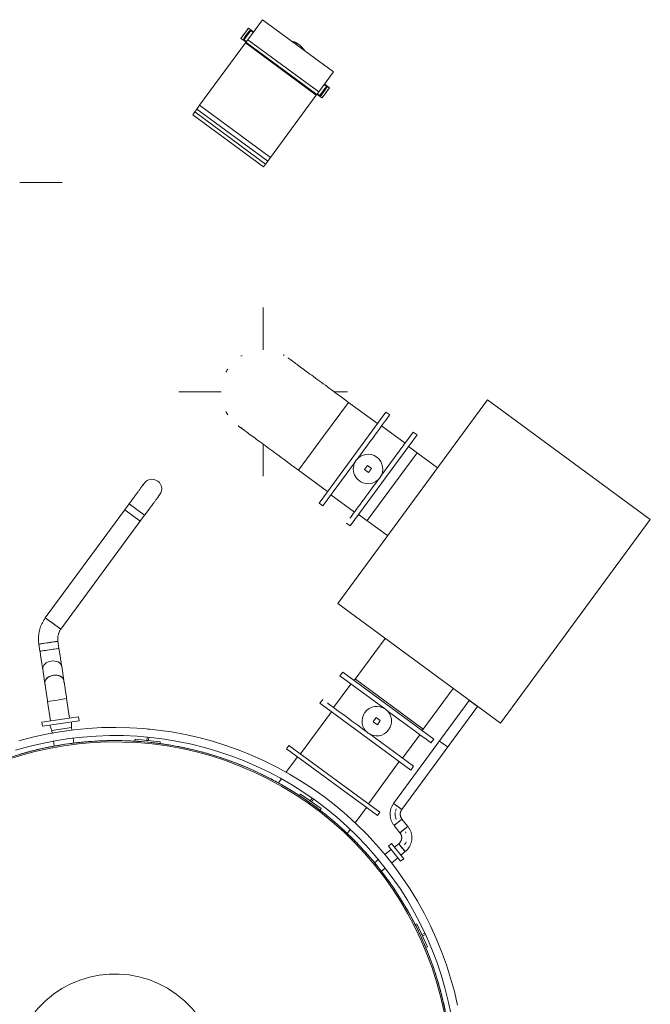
# Model space of a CAD drawing. Header units: metres. Extents: x 135583 to 135939, y 457896 to 458258.
# Tile 447 of 599: x 135787.8 to 135791.54, y 458013.28 to 458019.13. Entities that reach past the tile are written whole.
import ezdxf

# ---------------------------------------------------------------- set-up
doc = ezdxf.new("R2010")
doc.units = ezdxf.units.M
doc.linetypes.add('Hidden', pattern=[4, 2, -2])
doc.layers.add('NIEUWE INSTALLATIE', color=250, linetype='Continuous', lineweight=0)

msp = doc.modelspace()

# ---------------------------------------------------------------- linework, layer by layer
at = {"layer": 'NIEUWE INSTALLATIE'}
for p, q in [((135789.2391, 458019.1255), (135789.1519, 458019.0069)), ((135789.6597, 458018.8165), (135789.2391, 458019.1255)), ((135789.1334, 458019.0451), (135789.1112, 458019.0149)), ((135789.1598, 458019.049), (135789.1265, 458019.0036)), ((135789.1265, 458019.0036), (135789.1487, 458019.0338)), ((135789.1447, 458019.0368), (135789.1275, 458019.0134)), ((135789.1376, 458019.0507), (135789.1293, 458019.0395)), ((135789.1556, 458019.0753), (135789.1334, 458019.0451)), ((135789.1376, 458019.0187), (135789.1502, 458019.0358)), ((135789.1477, 458019.0408), (135789.1417, 458019.0328)), ((135789.1458, 458019.0298), (135789.1417, 458019.0328)), ((135789.1475, 458019.0321), (135789.1435, 458019.0351)), ((135789.1529, 458019.0395), (135789.1446, 458019.0282)), ((135789.1446, 458019.0282), (135789.1508, 458019.0367)), ((135789.1619, 458019.0602), (135789.1447, 458019.0368)), ((135789.1458, 458019.0298), (135789.1517, 458019.0379)), ((135789.146, 458019.0385), (135789.15, 458019.0355)), ((135789.1517, 458019.0379), (135789.1477, 458019.0408)), ((135789.1487, 458019.0338), (135789.1709, 458019.0641)), ((135789.1506, 458019.0685), (135789.1556, 458019.0753)), ((135789.1514, 458019.0374), (135789.1709, 458019.0641)), ((135789.1517, 458019.0379), (135789.1659, 458019.0572)), ((135789.1709, 458019.0641), (135789.1556, 458019.0753)), ((135789.1709, 458019.0641), (135789.1598, 458019.049)), ((135789.1659, 458019.0572), (135789.1619, 458019.0602)), ((135789.1709, 458019.0641), (135789.1659, 458019.0572)), ((135789.1659, 458019.0572), (135789.1689, 458019.0612)), ((135789.1689, 458019.0612), (135789.1838, 458019.0503)), ((135789.1859, 458019.0531), (135789.1709, 458019.0641)), ((135789.1375, 458018.9874), (135788.8658, 458018.6175)), ((135789.1112, 458019.0149), (135789.1265, 458019.0036)), ((135789.1316, 458019.0105), (135789.1265, 458019.0036)), ((135789.1265, 458019.0036), (135789.1402, 458018.9936)), ((135789.1275, 458019.0134), (135789.1316, 458019.0105)), ((135789.1286, 458019.0064), (135789.1316, 458019.0105)), ((135789.1435, 458018.9955), (135789.1286, 458019.0064)), ((135789.1316, 458019.0105), (135789.1457, 458019.0298)), ((135789.1406, 458018.9915), (135789.1375, 458018.9874)), ((135789.5582, 458018.6783), (135789.1375, 458018.9874)), ((135789.1519, 458019.0069), (135789.1406, 458018.9915)), ((135789.5613, 458018.6824), (135789.1406, 458018.9915)), ((135789.1449, 458019.0286), (135789.1446, 458019.0283)), ((135789.1446, 458019.0282), (135789.1446, 458019.0282)), ((135789.5726, 458018.6978), (135789.1519, 458019.0069)), ((135789.5726, 458018.6978), (135789.6597, 458018.8165)), ((135789.6045, 458018.7412), (135789.6194, 458018.7303)), ((135789.6214, 458018.7331), (135789.6065, 458018.744)), ((135789.5582, 458018.6783), (135789.5613, 458018.6824)), ((135789.5613, 458018.6824), (135789.5726, 458018.6978)), ((135789.5621, 458018.6836), (135789.577, 458018.6727)), ((135789.5791, 458018.6755), (135789.5642, 458018.6864)), ((135789.5992, 458018.7029), (135789.577, 458018.6727)), ((135789.5962, 458018.6988), (135789.5821, 458018.6795)), ((135789.5861, 458018.6765), (135789.6033, 458018.6999)), ((135789.6145, 458018.6916), (135789.5923, 458018.6614)), ((135789.5923, 458018.6614), (135789.6145, 458018.6916)), ((135789.5951, 458018.6972), (135789.6034, 458018.7085)), ((135789.5952, 458018.6973), (135789.5954, 458018.6976)), ((135789.6022, 458018.7069), (135789.5963, 458018.6988)), ((135789.6003, 458018.6959), (135789.5963, 458018.6988)), ((135789.5972, 458018.7001), (135789.6034, 458018.7085)), ((135789.602, 458018.6982), (135789.598, 458018.7012)), ((135789.6003, 458018.6959), (135789.6062, 458018.7039)), ((135789.6005, 458018.7046), (135789.6045, 458018.7016)), ((135789.6214, 458018.7331), (135789.6019, 458018.7065)), ((135789.6164, 458018.7262), (135789.6022, 458018.7069)), ((135789.6062, 458018.7039), (135789.6022, 458018.7069)), ((135789.6103, 458018.718), (135789.6214, 458018.7331)), ((135789.6104, 458018.686), (135789.6187, 458018.6973)), ((135789.6164, 458018.7262), (135789.6214, 458018.7331)), ((135789.6194, 458018.7303), (135789.6164, 458018.7262)), ((135789.6204, 458018.7233), (135789.6164, 458018.7262)), ((135789.6367, 458018.7218), (135789.6214, 458018.7331)), ((135789.6367, 458018.7218), (135789.6317, 458018.715)), ((135789.2865, 458018.3084), (135789.5582, 458018.6783)), ((135789.577, 458018.6727), (135789.5923, 458018.6614)), ((135789.5821, 458018.6795), (135789.5791, 458018.6755)), ((135789.5821, 458018.6795), (135789.5861, 458018.6765)), ((135788.8368, 458018.578), (135788.825, 458018.5619)), ((135788.8496, 458018.5954), (135788.8368, 458018.578)), ((135789.2575, 458018.2689), (135788.8368, 458018.578)), ((135788.8658, 458018.6175), (135788.8496, 458018.5954)), ((135789.2703, 458018.2864), (135788.8496, 458018.5954)), ((135789.2865, 458018.3084), (135788.8658, 458018.6175)), ((135789.2456, 458018.2528), (135788.825, 458018.5619)), ((135789.2575, 458018.2689), (135789.2703, 458018.2864)), ((135789.2703, 458018.2864), (135789.2865, 458018.3084)), ((135789.2456, 458018.2528), (135789.2575, 458018.2689)), ((135787.7995, 458018.1605), (135788.0505, 458018.1605)), ((135789.2428, 458017.1662), (135789.2428, 458017.4172)), ((135788.7428, 458016.9172), (135788.9937, 458016.9172)), ((135789.665, 458016.9172), (135789.7428, 458016.9172)), ((135790.5733, 458016.8703), (135789.6852, 458015.6615)), ((135789.7495, 458016.8552), (135789.7132, 458016.8818)), ((135791.5404, 458016.1598), (135790.5733, 458016.8703)), ((135789.6014, 458016.6537), (135789.7495, 458016.8552)), ((135789.7495, 458016.8552), (135789.6014, 458016.6537)), ((135789.9211, 458016.729), (135789.7495, 458016.8552)), ((135789.9714, 458016.7975), (135789.5747, 458016.2576)), ((135789.994, 458016.781), (135789.9714, 458016.7975)), ((135790.0855, 458016.6133), (135789.946, 458016.7157)), ((135790.0855, 458016.6133), (135789.946, 458016.7157)), ((135789.4534, 458016.4522), (135789.6014, 458016.6537)), ((135789.6014, 458016.6537), (135789.4534, 458016.4522)), ((135790.156, 458016.662), (135789.7593, 458016.122)), ((135790.1334, 458016.6785), (135789.9396, 458016.4147)), ((135790.156, 458016.662), (135790.1334, 458016.6785)), ((135789.2428, 458016.4172), (135789.2428, 458016.6072)), ((135790.2773, 458016.4673), (135790.1057, 458016.5935)), ((135789.4172, 458016.4789), (135789.4534, 458016.4522)), ((135789.5973, 458016.241), (135789.7912, 458016.5049)), ((135789.8622, 458016.4807), (135789.8444, 458016.4566)), ((135789.8863, 458016.463), (135789.8622, 458016.4807)), ((135789.8686, 458016.4388), (135789.8863, 458016.463)), ((135789.4534, 458016.4522), (135789.6251, 458016.3261)), ((135789.8444, 458016.4566), (135789.8686, 458016.4388)), ((135789.6453, 458016.3063), (135789.7847, 458016.2039)), ((135789.6453, 458016.3063), (135789.7847, 458016.2039)), ((135788.4471, 458016.2528), (135787.95, 458015.5761)), ((135788.4471, 458016.2528), (135788.4932, 458016.2189)), ((135788.4932, 458016.2189), (135788.4471, 458016.2528)), ((135789.5747, 458016.2576), (135789.5973, 458016.241)), ((135788.0421, 458015.5085), (135788.5392, 458016.1851)), ((135788.4932, 458016.2189), (135788.5392, 458016.1851)), ((135788.5392, 458016.1851), (135788.4932, 458016.2189)), ((135789.8096, 458016.1905), (135789.9813, 458016.0644)), ((135789.7367, 458016.1386), (135789.7593, 458016.122)), ((135790.6523, 458014.951), (135791.5404, 458016.1598)), ((135789.6852, 458015.6615), (135790.6523, 458014.951)), ((135787.9961, 458015.5423), (135787.95, 458015.5761)), ((135787.95, 458015.5761), (135788.0421, 458015.5085)), ((135788.0421, 458015.5085), (135787.9961, 458015.5423)), ((135787.9117, 458015.4204), (135787.9193, 458015.4215)), ((135787.9117, 458015.4204), (135787.9182, 458015.3782)), ((135788.0247, 458015.4377), (135787.92, 458015.4217)), ((135787.9682, 458015.429), (135788.0247, 458015.4377)), ((135788.0312, 458015.3955), (135788.0247, 458015.4377)), ((135789.9673, 458015.4542), (135789.7835, 458015.204)), ((135787.9747, 458015.3869), (135787.9182, 458015.3782)), ((135788.0312, 458015.3955), (135787.9747, 458015.3869)), ((135787.9345, 458015.2717), (135787.9474, 458015.187)), ((135788.0604, 458015.2042), (135788.0475, 458015.289)), ((135789.715, 458015.2543), (135789.6984, 458015.2318)), ((135790.2549, 458014.8576), (135789.715, 458015.2543)), ((135789.7637, 458015.1838), (135789.6612, 458015.0444)), ((135789.7637, 458015.1838), (135789.6612, 458015.0444)), ((135789.6984, 458015.2318), (135789.9622, 458015.0379)), ((135790.1864, 458014.908), (135790.3702, 458015.1582)), ((135787.9637, 458015.0804), (135788.0202, 458015.0891)), ((135788.0202, 458015.0891), (135787.9637, 458015.0804)), ((135787.9637, 458015.0804), (135787.9814, 458014.9649)), ((135788.0202, 458015.0891), (135788.0767, 458015.0977)), ((135788.0767, 458015.0977), (135788.0202, 458015.0891)), ((135788.0944, 458014.9822), (135788.0767, 458015.0977)), ((135789.596, 458015.0923), (135789.5794, 458015.0698)), ((135790.1193, 458014.6731), (135789.5794, 458015.0698)), ((135790.4662, 458015.0864), (135790.0168, 458014.4747)), ((135790.4662, 458015.0864), (135790.4905, 458015.0686)), ((135790.471, 458015.0842), (135790.4704, 458015.0834)), ((135790.4905, 458015.0686), (135790.5148, 458015.0507)), ((135789.6479, 458015.0195), (135789.464, 458014.7692)), ((135790.0654, 458014.439), (135790.5148, 458015.0507)), ((135790.5107, 458015.0538), (135790.5113, 458015.0546)), ((135787.9292, 458014.9569), (135788.1466, 458014.9902)), ((135787.9292, 458014.9569), (135787.9328, 458014.9332)), ((135787.9328, 458014.9332), (135788.1502, 458014.9664)), ((135788.1049, 458014.9252), (135788.1059, 458014.9597)), ((135788.1502, 458014.9664), (135788.1466, 458014.9902)), ((135789.9139, 458014.9847), (135789.8962, 458014.9605)), ((135789.8962, 458014.9605), (135789.9204, 458014.9427)), ((135789.9381, 458014.9669), (135789.9139, 458014.9847)), ((135789.9204, 458014.9427), (135789.9381, 458014.9669)), ((135787.9772, 458014.94), (135787.9884, 458014.9074)), ((135787.9884, 458014.9074), (135788.1049, 458014.9252)), ((135787.9884, 458014.9074), (135787.9909, 458014.8911)), ((135788.1073, 458014.91), (135788.1049, 458014.9252)), ((135790.1359, 458014.6957), (135789.8721, 458014.8895)), ((135787.9976, 458014.8473), (135788.0025, 458014.8152)), ((135788.1191, 458014.8323), (135788.1143, 458014.8638)), ((135788.482, 458014.8461), (135788.4829, 458014.8561)), ((135788.6313, 458014.8316), (135788.482, 458014.8461)), ((135788.4829, 458014.8561), (135788.6322, 458014.8416)), ((135788.5526, 458014.8493), (135788.5544, 458014.868)), ((135788.5626, 458014.8484), (135788.5526, 458014.8493)), ((135788.5645, 458014.8684), (135788.5626, 458014.8484)), ((135788.6322, 458014.8416), (135788.6313, 458014.8316)), ((135790.0706, 458014.7436), (135790.1731, 458014.883)), ((135790.0706, 458014.7436), (135790.1731, 458014.883)), ((135790.2383, 458014.8351), (135790.2549, 458014.8576)), ((135789.3955, 458014.8196), (135789.3813, 458014.8002)), ((135789.3813, 458014.8002), (135789.9213, 458014.4035)), ((135789.3955, 458014.8196), (135789.9355, 458014.4229)), ((135789.4466, 458014.7523), (135789.378, 458014.6589)), ((135789.867, 458014.4732), (135790.0508, 458014.7234)), ((135790.1193, 458014.6731), (135790.1359, 458014.6957)), ((135789.3508, 458014.6219), (135789.3321, 458014.5964)), ((135789.4587, 458014.5231), (135789.4645, 458014.5312)), ((135789.5811, 458014.4363), (135789.4587, 458014.5231)), ((135789.4645, 458014.5312), (135789.5869, 458014.4445)), ((135789.5216, 458014.4907), (135789.5335, 458014.5075)), ((135789.5298, 458014.485), (135789.5216, 458014.4907)), ((135789.5407, 458014.5003), (135789.5298, 458014.485)), ((135790.0411, 458014.4569), (135790.0168, 458014.4747)), ((135790.0168, 458014.4747), (135790.0654, 458014.439)), ((135789.5869, 458014.4445), (135789.5811, 458014.4363)), ((135789.7883, 458014.3594), (135789.856, 458014.4515)), ((135789.9213, 458014.4035), (135789.9355, 458014.4229)), ((135790.0654, 458014.439), (135790.0411, 458014.4569)), ((135790.0666, 458014.383), (135790.0195, 458014.3453)), ((135790.0195, 458014.3453), (135790.0431, 458014.3641)), ((135790.0431, 458014.3641), (135790.0666, 458014.383)), ((135790.0666, 458014.383), (135790.0658, 458014.3823)), ((135790.1019, 458014.3389), (135790.0666, 458014.383)), ((135789.742, 458014.2964), (135789.7611, 458014.3223)), ((135790.0195, 458014.3453), (135790.0203, 458014.3459)), ((135790.0195, 458014.3453), (135790.0549, 458014.3012)), ((135790.0549, 458014.3012), (135790.1019, 458014.3389)), ((135790.0784, 458014.32), (135790.0549, 458014.3012)), ((135790.0549, 458014.3012), (135790.0557, 458014.3018)), ((135790.1019, 458014.3389), (135790.0784, 458014.32)), ((135790.1019, 458014.3389), (135790.1011, 458014.3382)), ((135790.0016, 458014.2031), (135789.9659, 458014.1745)), ((135790.0048, 458014.2376), (135789.986, 458014.2226)), ((135790.0585, 458014.1322), (135789.986, 458014.2226)), ((135790.0772, 458014.1472), (135790.0048, 458014.2376)), ((135790.0477, 458014.2364), (135790.0221, 458014.2159)), ((135790.0477, 458014.2364), (135790.0666, 458014.2129)), ((135790.0854, 458014.1894), (135790.0477, 458014.2364)), ((135790.0477, 458014.2364), (135790.0484, 458014.2356)), ((135790.0598, 458014.1689), (135790.0854, 458014.1894)), ((135790.0666, 458014.2129), (135790.0854, 458014.1894)), ((135790.0854, 458014.1894), (135790.0848, 458014.1902)), ((135789.9298, 458014.1456), (135789.9026, 458014.1238)), ((135790.0041, 458014.1207), (135790.0428, 458014.1517)), ((135790.0585, 458014.1322), (135790.0772, 458014.1472)), ((135789.9437, 458014.0723), (135789.9677, 458014.0915)), ((135790.146, 458013.7575), (135790.155, 458013.7617)), ((135790.209, 458013.6214), (135790.146, 458013.7575)), ((135790.155, 458013.7617), (135790.2181, 458013.6256)), ((135790.1845, 458013.6982), (135790.2022, 458013.7064)), ((135790.1887, 458013.6891), (135790.1845, 458013.6982)), ((135790.2065, 458013.6973), (135790.1887, 458013.6891)), ((135790.2181, 458013.6256), (135790.209, 458013.6214))]:
    msp.add_line(p, q, dxfattribs=at)
at = {"layer": 'NIEUWE INSTALLATIE', "linetype": 'Hidden'}
for p, q in [((135790.1564, 458016.5561), (135789.8604, 458016.1533)), ((135790.1564, 458016.5561), (135789.8604, 458016.1533)), ((135788.4214, 458016.2177), (135788.5135, 458016.1501)), ((135788.4214, 458016.2177), (135788.5135, 458016.1501)), ((135789.7899, 458015.2123), (135790.1926, 458014.9165)), ((135789.7899, 458015.2123), (135790.1926, 458014.9165)), ((135789.7899, 458015.2123), (135790.1926, 458014.9165)), ((135789.7899, 458015.2123), (135790.1926, 458014.9165)), ((135790.2901, 458014.8448), (135790.336, 458014.8111)), ((135790.2901, 458014.8448), (135790.336, 458014.8111)), ((135790.2901, 458014.8448), (135790.336, 458014.8111)), ((135790.2901, 458014.8448), (135790.336, 458014.8111))]:
    msp.add_line(p, q, dxfattribs=at)
at = {"layer": 'NIEUWE INSTALLATIE', "flags": 128}
for points in [[(135789.7132, 458016.8818), (135789.7003, 458016.8913), (135789.6874, 458016.9007), (135789.6746, 458016.9101), (135789.6618, 458016.9195), (135789.6491, 458016.9288), (135789.6366, 458016.9381), (135789.6241, 458016.9472), (135789.6118, 458016.9563), (135789.5996, 458016.9652), (135789.5877, 458016.974), (135789.5759, 458016.9827), (135789.5643, 458016.9912), (135789.553, 458016.9995), (135789.542, 458017.0076), (135789.5312, 458017.0155), (135789.5207, 458017.0232), (135789.5105, 458017.0307), (135789.5006, 458017.038), (135789.4911, 458017.0449), (135789.4819, 458017.0517), (135789.4731, 458017.0581), (135789.4647, 458017.0643), (135789.4567, 458017.0702), (135789.4491, 458017.0758), (135789.4419, 458017.0811), (135789.4352, 458017.086), (135789.4289, 458017.0907), (135789.423, 458017.095), (135789.4177, 458017.0989), (135789.4127, 458017.1025), (135789.4083, 458017.1058), (135789.4044, 458017.1087), (135789.4009, 458017.1112), (135789.398, 458017.1134), (135789.3955, 458017.1152), (135789.3936, 458017.1166), (135789.3922, 458017.1176), (135789.3912, 458017.1183)], [(135789.0948, 458016.7157), (135789.0958, 458016.7149), (135789.0971, 458016.714), (135789.0989, 458016.7127), (135789.1012, 458016.711), (135789.104, 458016.7089), (135789.1074, 458016.7065), (135789.1112, 458016.7037), (135789.1155, 458016.7005), (135789.1202, 458016.697), (135789.1255, 458016.6931), (135789.1312, 458016.6889), (135789.1374, 458016.6844), (135789.144, 458016.6795), (135789.1511, 458016.6743), (135789.1586, 458016.6688), (135789.1665, 458016.663), (135789.1748, 458016.6569), (135789.1835, 458016.6505), (135789.1926, 458016.6439), (135789.202, 458016.6369), (135789.2118, 458016.6297), (135789.2219, 458016.6223), (135789.2323, 458016.6147), (135789.243, 458016.6068), (135789.254, 458016.5987), (135789.2652, 458016.5905), (135789.2767, 458016.582), (135789.2884, 458016.5734), (135789.3003, 458016.5647), (135789.3125, 458016.5558), (135789.3247, 458016.5468), (135789.3372, 458016.5376), (135789.3497, 458016.5284), (135789.3624, 458016.5191), (135789.3751, 458016.5097), (135789.3879, 458016.5003), (135789.4008, 458016.4909), (135789.4137, 458016.4814), (135789.4172, 458016.4789)], [(135788.5373, 458016.3756), (135788.5367, 458016.3747), (135788.5362, 458016.374), (135788.5355, 458016.3731), (135788.5348, 458016.3721), (135788.5338, 458016.3708), (135788.5328, 458016.3693), (135788.5316, 458016.3677), (135788.5302, 458016.3659), (135788.5287, 458016.3639), (135788.5271, 458016.3617), (135788.5254, 458016.3593), (135788.5236, 458016.3568), (135788.5216, 458016.3541), (135788.5195, 458016.3513), (135788.5173, 458016.3483), (135788.5149, 458016.3451), (135788.5125, 458016.3418), (135788.51, 458016.3383), (135788.5073, 458016.3347), (135788.5046, 458016.331), (135788.5018, 458016.3272), (135788.4989, 458016.3232), (135788.4959, 458016.3191), (135788.4928, 458016.3149), (135788.4896, 458016.3106), (135788.4864, 458016.3063), (135788.4831, 458016.3018), (135788.4798, 458016.2973), (135788.4764, 458016.2926), (135788.473, 458016.288), (135788.4695, 458016.2832), (135788.466, 458016.2785), (135788.4624, 458016.2736), (135788.4589, 458016.2688), (135788.4553, 458016.2639), (135788.4517, 458016.259), (135788.4481, 458016.2541), (135788.4471, 458016.2528)], [(135788.5392, 458016.1851), (135788.5428, 458016.19), (135788.5464, 458016.1949), (135788.55, 458016.1998), (135788.5536, 458016.2047), (135788.5571, 458016.2095), (135788.5607, 458016.2143), (135788.5642, 458016.219), (135788.5676, 458016.2237), (135788.571, 458016.2283), (135788.5744, 458016.2329), (135788.5777, 458016.2374), (135788.5809, 458016.2418), (135788.5841, 458016.2461), (135788.5872, 458016.2503), (135788.5902, 458016.2544), (135788.5931, 458016.2584), (135788.596, 458016.2623), (135788.5987, 458016.2661), (135788.6014, 458016.2697), (135788.604, 458016.2732), (135788.6064, 458016.2765), (135788.6088, 458016.2797), (135788.611, 458016.2828), (135788.6131, 458016.2857), (135788.6152, 458016.2884), (135788.617, 458016.291), (135788.6188, 458016.2934), (135788.6204, 458016.2956), (135788.6219, 458016.2977), (135788.6233, 458016.2996), (135788.6246, 458016.3012), (135788.6257, 458016.3027), (135788.6266, 458016.3041), (135788.6275, 458016.3052), (135788.6281, 458016.3061), (135788.6287, 458016.3069), (135788.6293, 458016.3077)], [(135787.95, 458015.5761), (135787.9452, 458015.5693), (135787.9406, 458015.5622), (135787.9364, 458015.555), (135787.9324, 458015.5476), (135787.9287, 458015.5401), (135787.9254, 458015.5324), (135787.9223, 458015.5246), (135787.9196, 458015.5167), (135787.9171, 458015.5087), (135787.915, 458015.5006), (135787.9132, 458015.4924), (135787.9118, 458015.4841), (135787.9107, 458015.4758), (135787.9099, 458015.4675), (135787.9094, 458015.4591), (135787.9093, 458015.4507), (135787.9096, 458015.4424), (135787.9101, 458015.434), (135787.911, 458015.4257), (135787.9117, 458015.4204)], [(135788.0247, 458015.4377), (135788.0242, 458015.4414), (135788.0239, 458015.4452), (135788.0237, 458015.449), (135788.0236, 458015.4528), (135788.0237, 458015.4567), (135788.024, 458015.4605), (135788.0244, 458015.4642), (135788.025, 458015.468), (135788.0257, 458015.4718), (135788.0266, 458015.4755), (135788.0276, 458015.4791), (135788.0287, 458015.4828), (135788.03, 458015.4864), (135788.0315, 458015.4899), (135788.033, 458015.4933), (135788.0348, 458015.4967), (135788.0366, 458015.5001), (135788.0386, 458015.5033), (135788.0407, 458015.5065), (135788.0421, 458015.5085)], [(135787.9345, 458015.2717), (135787.9338, 458015.276), (135787.9331, 458015.2806), (135787.9324, 458015.2852), (135787.9317, 458015.29), (135787.9309, 458015.295), (135787.9301, 458015.3001), (135787.9293, 458015.3053), (135787.9285, 458015.3106), (135787.9277, 458015.3161), (135787.9269, 458015.3216), (135787.926, 458015.3272), (135787.9251, 458015.3329), (135787.9242, 458015.3387), (135787.9233, 458015.3446), (135787.9224, 458015.3505), (135787.9215, 458015.3564), (135787.9206, 458015.3624), (135787.9197, 458015.3684), (135787.9188, 458015.3744), (135787.9182, 458015.3782)], [(135788.0312, 458015.3955), (135788.0321, 458015.3895), (135788.033, 458015.3835), (135788.0339, 458015.3775), (135788.0348, 458015.3715), (135788.0358, 458015.3656), (135788.0367, 458015.3597), (135788.0375, 458015.3539), (135788.0384, 458015.3481), (135788.0393, 458015.3424), (135788.0401, 458015.3368), (135788.041, 458015.3313), (135788.0418, 458015.3259), (135788.0426, 458015.3207), (135788.0434, 458015.3155), (135788.0442, 458015.3104), (135788.0449, 458015.3055), (135788.0457, 458015.3008), (135788.0464, 458015.2962), (135788.047, 458015.2917), (135788.0475, 458015.289)], [(135787.9474, 458015.187), (135787.9481, 458015.1826), (135787.9488, 458015.1781), (135787.9495, 458015.1734), (135787.9502, 458015.1686), (135787.951, 458015.1637), (135787.9518, 458015.1586), (135787.9526, 458015.1534), (135787.9534, 458015.148), (135787.9542, 458015.1426), (135787.9551, 458015.1371), (135787.9559, 458015.1314), (135787.9568, 458015.1257), (135787.9577, 458015.1199), (135787.9586, 458015.1141), (135787.9595, 458015.1082), (135787.9604, 458015.1023), (135787.9613, 458015.0963), (135787.9622, 458015.0903), (135787.9631, 458015.0843), (135787.9637, 458015.0804)], [(135788.0767, 458015.0977), (135788.0758, 458015.1037), (135788.0749, 458015.1098), (135788.074, 458015.1158), (135788.0731, 458015.1217), (135788.0721, 458015.1276), (135788.0712, 458015.1335), (135788.0704, 458015.1393), (135788.0695, 458015.1451), (135788.0686, 458015.1508), (135788.0677, 458015.1564), (135788.0669, 458015.1619), (135788.0661, 458015.1673), (135788.0653, 458015.1726), (135788.0645, 458015.1777), (135788.0637, 458015.1828), (135788.063, 458015.1877), (135788.0622, 458015.1924), (135788.0615, 458015.1971), (135788.0608, 458015.2015), (135788.0604, 458015.2042)], [(135790.3964, 458013.2782), (135790.3775, 458013.3592), (135790.3555, 458013.4393), (135790.3303, 458013.5185), (135790.3019, 458013.5967), (135790.2704, 458013.6736), (135790.2359, 458013.7492), (135790.1983, 458013.8234), (135790.1579, 458013.896), (135790.1145, 458013.967), (135790.0684, 458014.0361), (135790.0195, 458014.1034), (135789.968, 458014.1686), (135789.9139, 458014.2317), (135789.8574, 458014.2926), (135789.7984, 458014.3512), (135789.7372, 458014.4075), (135789.6737, 458014.4612), (135789.6082, 458014.5123), (135789.5406, 458014.5607), (135789.4712, 458014.6065), (135789.4, 458014.6494), (135789.3272, 458014.6894), (135789.2528, 458014.7265), (135789.1769, 458014.7606), (135789.0998, 458014.7916), (135789.0215, 458014.8195), (135788.9422, 458014.8443), (135788.8619, 458014.8658), (135788.7808, 458014.8842), (135788.6991, 458014.8993), (135788.6168, 458014.9111), (135788.5341, 458014.9196), (135788.4511, 458014.9247), (135788.368, 458014.9266), (135788.2849, 458014.9251), (135788.2019, 458014.9204), (135788.1192, 458014.9123), (135788.0368, 458014.9009), (135787.955, 458014.8862), (135787.8738, 458014.8682), (135787.7934, 458014.8471)], [(135787.7735, 458014.7909), (135787.8517, 458014.8129), (135787.9306, 458014.8317), (135788.0103, 458014.8474), (135788.0905, 458014.8599), (135788.1712, 458014.8692), (135788.2522, 458014.8753), (135788.3333, 458014.8781), (135788.4145, 458014.8777), (135788.4956, 458014.874), (135788.5765, 458014.867), (135788.6571, 458014.8569), (135788.7372, 458014.8435), (135788.8167, 458014.827), (135788.8954, 458014.8072), (135788.9733, 458014.7844), (135789.0503, 458014.7584), (135789.1261, 458014.7294), (135789.2007, 458014.6974), (135789.274, 458014.6624), (135789.3458, 458014.6245), (135789.4161, 458014.5838), (135789.4846, 458014.5403), (135789.5514, 458014.4941), (135789.6163, 458014.4452), (135789.6791, 458014.3938), (135789.7399, 458014.34), (135789.7984, 458014.2837), (135789.8547, 458014.2252), (135789.9085, 458014.1644), (135789.9599, 458014.1016), (135790.0088, 458014.0367), (135790.055, 458013.9699), (135790.0985, 458013.9014), (135790.1392, 458013.8311), (135790.1771, 458013.7593), (135790.2121, 458013.686), (135790.2441, 458013.6114), (135790.2731, 458013.5356), (135790.2991, 458013.4586), (135790.3219, 458013.3807), (135790.3417, 458013.302), (135790.3582, 458013.2225)], [(135790.0168, 458014.4747), (135790.0144, 458014.4713), (135790.0121, 458014.4677), (135790.0099, 458014.464), (135790.0079, 458014.4603), (135790.006, 458014.4564), (135790.0043, 458014.4526), (135790.0028, 458014.4486), (135790.0014, 458014.4446), (135790.0001, 458014.4405), (135789.9991, 458014.4364), (135789.9982, 458014.4322), (135789.9974, 458014.428), (135789.9969, 458014.4238), (135789.9965, 458014.4196), (135789.9962, 458014.4153), (135789.9962, 458014.4111), (135789.9963, 458014.4068), (135789.9966, 458014.4026), (135789.997, 458014.3984), (135789.9977, 458014.3942), (135789.9984, 458014.39), (135789.9994, 458014.3858), (135790.0005, 458014.3817), (135790.0018, 458014.3777), (135790.0032, 458014.3737), (135790.0048, 458014.3697), (135790.0066, 458014.3659), (135790.0085, 458014.3621), (135790.0106, 458014.3583), (135790.0128, 458014.3547), (135790.0151, 458014.3512), (135790.0176, 458014.3477), (135790.0195, 458014.3453)], [(135790.0666, 458014.383), (135790.0655, 458014.3844), (135790.0644, 458014.3859), (135790.0634, 458014.3875), (135790.0625, 458014.3891), (135790.0616, 458014.3907), (135790.0608, 458014.3923), (135790.06, 458014.394), (135790.0594, 458014.3957), (135790.0588, 458014.3975), (135790.0582, 458014.3992), (135790.0578, 458014.401), (135790.0574, 458014.4028), (135790.057, 458014.4046), (135790.0568, 458014.4065), (135790.0566, 458014.4083), (135790.0565, 458014.4101), (135790.0565, 458014.412), (135790.0565, 458014.4138), (135790.0567, 458014.4157), (135790.0568, 458014.4175), (135790.0571, 458014.4193), (135790.0574, 458014.4211), (135790.0579, 458014.4229), (135790.0583, 458014.4247), (135790.0589, 458014.4265), (135790.0595, 458014.4282), (135790.0602, 458014.4299), (135790.061, 458014.4316), (135790.0618, 458014.4332), (135790.0627, 458014.4348), (135790.0636, 458014.4364), (135790.0647, 458014.4379), (135790.0654, 458014.439)], [(135790.0549, 458014.3012), (135790.056, 458014.2997), (135790.057, 458014.2982), (135790.0581, 458014.2967), (135790.059, 458014.2951), (135790.0599, 458014.2935), (135790.0607, 458014.2918), (135790.0614, 458014.2901), (135790.0621, 458014.2884), (135790.0627, 458014.2867), (135790.0632, 458014.2849), (135790.0637, 458014.2831), (135790.0641, 458014.2813), (135790.0644, 458014.2795), (135790.0647, 458014.2777), (135790.0648, 458014.2758), (135790.0649, 458014.274), (135790.065, 458014.2722), (135790.0649, 458014.2703), (135790.0648, 458014.2685), (135790.0646, 458014.2667), (135790.0644, 458014.2648), (135790.064, 458014.263), (135790.0636, 458014.2612), (135790.0631, 458014.2594), (135790.0626, 458014.2577), (135790.0619, 458014.256), (135790.0613, 458014.2543), (135790.0605, 458014.2526), (135790.0597, 458014.2509), (135790.0588, 458014.2493), (135790.0578, 458014.2477), (135790.0568, 458014.2462), (135790.0557, 458014.2447), (135790.0546, 458014.2433), (135790.0534, 458014.2419), (135790.0522, 458014.2405), (135790.0509, 458014.2392), (135790.0495, 458014.2379), (135790.0481, 458014.2368), (135790.0477, 458014.2364)], [(135790.0854, 458014.1894), (135790.0887, 458014.1921), (135790.0918, 458014.195), (135790.0949, 458014.1979), (135790.0978, 458014.201), (135790.1006, 458014.2042), (135790.1032, 458014.2076), (135790.1058, 458014.211), (135790.1081, 458014.2145), (135790.1104, 458014.2181), (135790.1125, 458014.2218), (135790.1144, 458014.2256), (135790.1162, 458014.2295), (135790.1179, 458014.2334), (135790.1193, 458014.2374), (135790.1207, 458014.2414), (135790.1218, 458014.2455), (135790.1228, 458014.2496), (135790.1236, 458014.2538), (135790.1243, 458014.258), (135790.1248, 458014.2622), (135790.1251, 458014.2665), (135790.1253, 458014.2707), (135790.1252, 458014.275), (135790.1251, 458014.2792), (135790.1247, 458014.2835), (135790.1242, 458014.2877), (135790.1235, 458014.2919), (135790.1226, 458014.2961), (135790.1216, 458014.3002), (135790.1204, 458014.3043), (135790.119, 458014.3083), (135790.1175, 458014.3123), (135790.1158, 458014.3162), (135790.114, 458014.32), (135790.112, 458014.3238), (135790.1099, 458014.3275), (135790.1076, 458014.3311), (135790.1052, 458014.3346), (135790.1026, 458014.338), (135790.1019, 458014.3389)]]:
    msp.add_lwpolyline(points, dxfattribs=at)
at = {"layer": 'NIEUWE INSTALLATIE'}
for centre, radius, start, end in [((135789.3743, 458018.868), 0.1365, 53.696, 73.57813), ((135789.3743, 458018.868), 0.1365, 53.696, 68.696), ((135789.3743, 458018.868), 0.1365, 33.81387, 53.696), ((135789.3743, 458018.868), 0.1365, 38.696, 53.696), ((135789.2428, 458016.9172), 0.25, 120, 122.07135), ((135789.2428, 458016.9172), 0.25, 60, 61.6876), ((135789.2428, 458016.9172), 0.25, 147.32004, 152.07288), ((135789.2428, 458016.9172), 0.25, 207.58689, 212.96872), ((135789.2428, 458016.9172), 0.25, 235.84403, 240), ((135789.8654, 458016.4598), 0.0875, 323.696, 143.696), ((135789.8654, 458016.4598), 0.0875, 143.696, 323.696), ((135788.5834, 458016.3417), 0.0572, 53.696, 158.696), ((135788.5834, 458016.3417), 0.0572, 308.696, 53.696), ((135789.9171, 458014.9637), 0.0875, 53.696, 233.696), ((135789.9171, 458014.9637), 0.0875, 233.696, 53.696), ((135788.363, 458012.8483), 2, 338.17351, 224.62803), ((135788.363, 458012.8483), 1.992, 337.99535, 224.59159), ((135788.363, 458012.8483), 2, 97.41842, 99.63093), ((135788.363, 458012.8483), 2, 92.9014, 95.11372), ((135788.363, 458012.8483), 2, 88.38441, 90.59649), ((135788.363, 458012.8483), 2, 83.86743, 86.07927), ((135788.363, 458012.8483), 2, 79.35046, 81.56203), ((135788.363, 458012.8483), 2, 101.93545, 104.14815), ((135788.363, 458012.8483), 2, 74.83352, 77.04479), ((135788.363, 458012.8483), 2, 70.31659, 72.52755), ((135788.363, 458012.8483), 2, 65.79969, 68.0103), ((135788.363, 458012.8483), 2, 61.28281, 63.49304), ((135788.363, 458012.8483), 2, 56.76595, 58.97579), ((135788.363, 458012.8483), 2, 52.24912, 54.45852), ((135790.1025, 458014.4118), 0.0762, 172.21742, 180.46857), ((135790.1025, 458014.4118), 0.0762, 172.21742, 180.46857), ((135790.1025, 458014.4118), 0.0762, 156.25424, 167.62551), ((135790.1025, 458014.4118), 0.0762, 156.25424, 167.62551), ((135788.363, 458012.8483), 2, 47.73232, 49.94125), ((135790.1025, 458014.4118), 0.0762, 181.79027, 203.92245), ((135790.1025, 458014.4118), 0.0762, 181.79027, 203.92245), ((135790.0189, 458014.2724), 0.0762, 20.70724, 27.11638), ((135790.0189, 458014.2724), 0.0762, 20.70724, 27.11638), ((135788.363, 458012.8483), 2, 43.21555, 45.42398), ((135790.0189, 458014.2724), 0.0762, 325.55407, 340.73929), ((135790.0189, 458014.2724), 0.0762, 325.55408, 340.73929), ((135788.363, 458012.8483), 2, 38.6988, 40.90671), ((135788.363, 458012.8483), 2, 34.1821, 36.38943), ((135788.363, 458012.8483), 2, 29.66542, 31.87215), ((135788.363, 458012.8483), 2, 25.14879, 27.35486), ((135788.363, 458012.8483), 2, 20.6322, 22.83757), ((135788.363, 458012.8483), 0.615, 323.696, 143.696), ((135788.363, 458012.8483), 2, 16.11566, 18.32028), ((135788.363, 458012.8483), 2, 11.59916, 13.80298)]:
    msp.add_arc(centre, radius, start, end, dxfattribs=at)
at = {"layer": 'NIEUWE INSTALLATIE', "linetype": 'Hidden'}
for start, end in [(95.1756, 97.33273), (95.1756, 97.33273), (90.65756, 92.81411), (90.65756, 92.81411), (86.13955, 88.29546), (86.13955, 88.29546), (81.62155, 83.77675), (81.62155, 83.77675), (104.21171, 106.36983), (104.21171, 106.36983), (99.69364, 101.8513), (99.69364, 101.8513), (77.10356, 79.25799), (77.10356, 79.25799), (72.58559, 74.73918), (72.58559, 74.73918), (68.06763, 70.22032), (68.06763, 70.22032), (63.54968, 65.70139), (63.54968, 65.70139), (59.03174, 61.1824), (59.03174, 61.1824), (54.51382, 56.66333), (54.51382, 56.66333), (49.99591, 52.1442), (49.99591, 52.1442), (45.478, 47.62499), (45.478, 47.62499), (40.96011, 43.10569), (40.96011, 43.10569), (36.44223, 38.5863), (36.44223, 38.5863), (31.92436, 34.06682), (31.92436, 34.06682), (27.40649, 29.54724), (27.40649, 29.54724), (22.88864, 25.02754), (22.88864, 25.02754), (18.3708, 20.50772), (18.3708, 20.50772), (13.85296, 15.98776), (13.85296, 15.98776)]:
    msp.add_arc((135788.363, 458012.8483), 2, start, end, dxfattribs=at)
at = {"layer": 'NIEUWE INSTALLATIE'}
for centre, major_axis, ratio, start_param, end_param in [((135789.1334, 458019.0451), (-0.0222, -0.0302), 0.000001, 0, 3.141593), ((135789.1334, 458019.0451), (0.0222, 0.0302), 0.000001, 3.150779, 4.712389), ((135789.1487, 458019.0338), (0.0222, 0.0302), 0.000001, 4.694017, 9.406409), ((135789.1334, 458019.0451), (0.00414, 0.00564), 0.000001, 3.184047, 6.325639), ((135789.1487, 458019.0338), (-0.00414, -0.00564), 0.000001, 3.388186, 8.816221), ((135789.1487, 458019.0338), (-0.00414, -0.00564), 0.000001, 3.141593, 6.283185), ((135789.1487, 458019.0338), (-0.00414, -0.00564), 0.000001, 0, 1.107149), ((135789.1487, 458019.0338), (-0.00414, -0.00564), 0.000001, 0.94836, 2.253157), ((135789.1487, 458019.0338), (0.00414, 0.00564), 0.000001, 3.184047, 3.969445), ((135789.5992, 458018.7029), (0.0222, 0.0302), 0.000001, 3.901011, 9.398799), ((135789.5992, 458018.7029), (0.0222, 0.0302), 0.000001, 0.010728, 4.712389), ((135789.5992, 458018.7029), (0.0222, 0.0302), 0.000001, 1.552424, 3.123223), ((135789.5992, 458018.7029), (0.0222, 0.0302), 0.000001, 2.094395, 2.617848), ((135789.6033, 458018.6999), (-0.0222, -0.0302), 0.000001, 0, 4.054121), ((135789.5992, 458018.7029), (-0.0222, -0.0302), 0.000001, 4.64822, 5.176037), ((135789.6145, 458018.6916), (-0.0222, -0.0302), 0.000001, 0, 3.141593), ((135789.6145, 458018.6916), (-0.0222, -0.0302), 0.000001, 4.054121, 6.283185), ((135789.5992, 458018.7029), (-0.00414, -0.00564), 0.000001, 3.388185, 8.22206), ((135789.5992, 458018.7029), (0.00414, 0.00564), 0.000001, 3.014231, 4.585027), ((135789.5992, 458018.7029), (0.00414, 0.00564), 0.000001, 3.107418, 3.11329), ((135789.5992, 458018.7029), (0.00414, 0.00564), 0.000001, 3.665191, 5.235988), ((135789.5992, 458018.7029), (-0.00414, -0.00564), 0.000001, 3.924021, 5.061566), ((135789.6145, 458018.6916), (0.00414, 0.00564), 0.000001, 0.042454, 3.184047), ((135789.7957, 458016.511), (0.1983, 0.27), 0.000001, 4.735095, 6.306155), ((135789.9351, 458016.4086), (0.1983, 0.27), 0.000001, 3.60524, 4.689689), ((135787.9682, 458015.429), (0.0565, 0.0086), 0.000001, 3.690536, 6.283185), ((135787.9747, 458015.3869), (0.0565, 0.0086), 0.000001, 3.141592, 4.712389), ((135787.9747, 458015.3869), (0.0565, 0.0086), 0.000001, 4.712389, 6.283185), ((135787.991, 458015.2803), (0.0565, 0.0086), 0.707107, 1.570796, 3.141593), ((135787.991, 458015.2803), (0.0565, 0.0086), 0.707107, 1.570796, 3.141593), ((135787.991, 458015.2803), (0.0565, 0.0086), 0.707107, 0, 1.570796), ((135787.991, 458015.2803), (0.0565, 0.0086), 0.707107, 0, 1.570796), ((135788.0039, 458015.1956), (0.0565, 0.0086), 0.707107, 1.570796, 3.403392), ((135788.0039, 458015.1956), (0.0565, 0.0086), 0.707107, 1.570796, 3.141593), ((135788.0039, 458015.1956), (0.0565, 0.0086), 0.707107, 0, 1.570796), ((135788.0039, 458015.1956), (0.0565, 0.0086), 0.707107, 6.021386, 7.853982), ((135788.0039, 458015.1956), (0.0565, 0.0086), 0.707107, 3.141593, 3.403392), ((135788.0039, 458015.1956), (0.0565, 0.0086), 0.707107, 6.021386, 6.283185), ((135789.8659, 458014.894), (0.27, -0.1983), 0.000001, 3.60524, 4.689689), ((135789.9684, 458015.0334), (0.27, -0.1983), 0.000001, 4.735095, 6.306155), ((135790.0431, 458014.3641), (0.0235, 0.0188), 0.000001, 6.021386, 7.501181), ((135790.0431, 458014.3641), (0.0235, 0.0188), 0.000001, 2.879793, 3.974388), ((135790.0784, 458014.32), (-0.0235, -0.0188), 0.000001, 6.021386, 7.592182), ((135790.0784, 458014.32), (0.0235, 0.0188), 0.000001, 6.021386, 7.724638), ((135790.0666, 458014.2129), (-0.0188, 0.0235), 0.000001, 0.072691, 0.261799), ((135790.0666, 458014.2129), (-0.0188, 0.0235), 0.000001, 3.141593, 3.944321)]:
    msp.add_ellipse(centre, major_axis=major_axis, ratio=ratio, start_param=start_param, end_param=end_param, dxfattribs=at)
for centre, major_axis in [((135789.5992, 458018.7029), (-0.00414, -0.00564)), ((135787.9682, 458015.429), (-0.0565, -0.0086))]:
    msp.add_ellipse(centre, major_axis=major_axis, ratio=0.000001, dxfattribs=at)
at = {"layer": 'NIEUWE INSTALLATIE', "extrusion": (0, 0, -1)}
for centre, major_axis in [((135788.5619, 458014.8928), (0.0008, -0.0241)), ((135789.5512, 458014.5239), (-0.0113, -0.0214)), ((135790.2266, 458013.7122), (-0.0204, -0.0129))]:
    msp.add_ellipse(centre, major_axis=major_axis, ratio=1, start_param=3.010693, end_param=3.534292, dxfattribs=at)

doc.saveas('drawing.dxf')
